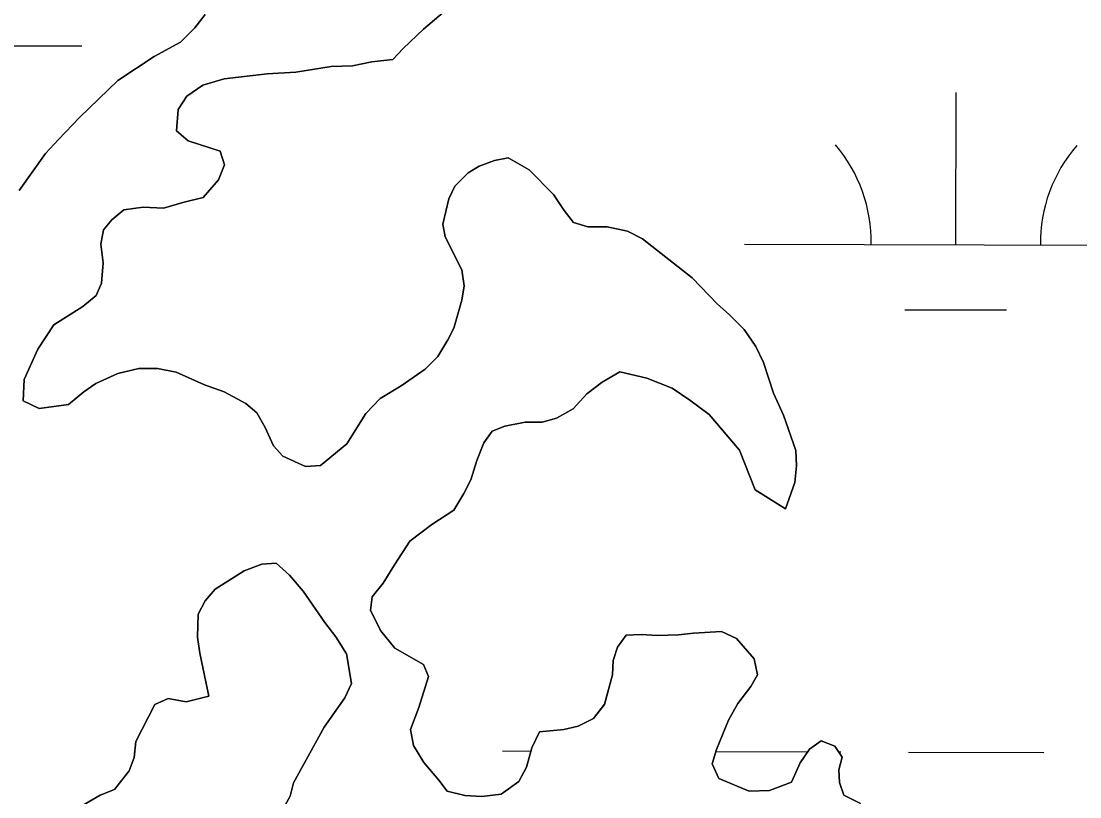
# Model space of a CAD drawing. Extents: x 3161665 to 3199565, y 885729 to 911164.
# Drawn here: x 3172116.5 to 3172366.8, y 907543.8 to 907727.3 of the extents above; entities that cross this region are included whole.
import ezdxf

# ---------------------------------------------------------------- set-up
doc = ezdxf.new("R2010")
doc.units = 0
for name, color, linetype in [('V-SITE-VEGE', 7, 'Continuous'), ('V-TOPO-SHOR', 7, 'Continuous'), ('V-WETL-SWMP', 7, 'Continuous')]:
    doc.layers.add(name, color=color, linetype=linetype)

msp = doc.modelspace()

# ---------------------------------------------------------------- linework, layer by layer
at = {"layer": 'V-SITE-VEGE'}
for p, q in [((3172211.65, 907725.37), (3172218.87, 907731.52)), ((3172159.98, 907728.85), (3172157.57, 907725.67)), ((3172157.57, 907725.67), (3172154.15, 907722.3)), ((3172206.83, 907720.81), (3172211.65, 907725.37)), ((3172154.15, 907722.3), (3172147.95, 907718.94)), ((3172147.95, 907718.94), (3172139.33, 907713.2)), ((3172204.42, 907718.22), (3172206.83, 907720.81)), ((3172181.45, 907715.16), (3172189.84, 907716.51)), ((3172189.84, 907716.51), (3172194.83, 907716.68)), ((3172194.83, 907716.68), (3172199.43, 907717.66)), ((3172199.43, 907717.66), (3172204.42, 907718.22)), ((3172164.48, 907713.66), (3172174.67, 907714.8)), ((3172174.67, 907714.8), (3172181.45, 907715.16)), ((3172139.33, 907713.2), (3172130.31, 907704.47)), ((3172155.68, 907709.51), (3172159.48, 907712.09)), ((3172159.48, 907712.09), (3172164.48, 907713.66)), ((3172153.66, 907706.33), (3172155.68, 907709.51)), ((3172153.24, 907701.35), (3172153.66, 907706.33)), ((3172130.31, 907704.47), (3172125.29, 907699.31)), ((3172156.02, 907698.94), (3172153.24, 907701.35)), ((3172125.29, 907699.31), (3172122.27, 907695.93)), ((3172163.59, 907696.5), (3172156.02, 907698.94)), ((3172164.57, 907693.3), (3172163.59, 907696.5)), ((3172122.27, 907695.93), (3172116.04, 907687.19)), ((3172228.44, 907694.34), (3172224.84, 907692.97)), ((3172231.63, 907694.92), (3172228.44, 907694.34)), ((3172236.61, 907692.1), (3172231.63, 907694.92)), ((3172163.15, 907689.72), (3172164.57, 907693.3)), ((3172222.23, 907691.38), (3172219.02, 907688.21)), ((3172224.84, 907692.97), (3172222.23, 907691.38)), ((3172242.36, 907686.28), (3172236.61, 907692.1)), ((3172159.54, 907685.55), (3172163.15, 907689.72)), ((3172219.02, 907688.21), (3172217.61, 907685.22)), ((3172244.94, 907682.48), (3172242.36, 907686.28)), ((3172150.14, 907683.01), (3172154.74, 907684.38)), ((3172154.74, 907684.38), (3172159.54, 907685.55)), ((3172217.61, 907685.22), (3172216.18, 907679.25)), ((3172137.95, 907680.28), (3172140.76, 907682.66)), ((3172140.76, 907682.66), (3172145.35, 907683.23)), ((3172145.35, 907683.23), (3172150.14, 907683.01)), ((3172247.12, 907679.67), (3172244.94, 907682.48)), ((3172135.94, 907677.9), (3172137.95, 907680.28)), ((3172216.18, 907679.25), (3172216.76, 907676.25)), ((3172250.5, 907678.65), (3172247.12, 907679.67)), ((3172135.33, 907674.51), (3172135.94, 907677.9)), ((3172216.76, 907676.25), (3172220.71, 907668.44)), ((3172255.09, 907678.63), (3172250.5, 907678.65)), ((3172259.88, 907677.6), (3172255.09, 907678.63)), ((3172263.46, 907675.79), (3172259.88, 907677.6)), ((3172135.9, 907670.11), (3172135.33, 907674.51)), ((3172275.18, 907666.54), (3172263.46, 907675.79)), ((3172135.48, 907665.32), (3172135.9, 907670.11)), ((3172220.71, 907668.44), (3172221.29, 907664.65)), ((3172281.13, 907660.32), (3172275.18, 907666.54)), ((3172134.26, 907662.34), (3172135.48, 907665.32)), ((3172221.29, 907664.65), (3172220.67, 907661.26)), ((3172131.06, 907659.76), (3172134.26, 907662.34)), ((3172220.67, 907661.26), (3172218.84, 907654.68)), ((3172124.25, 907655.41), (3172131.06, 907659.76)), ((3172283.91, 907657.91), (3172281.13, 907660.32)), ((3172287.49, 907654.3), (3172283.91, 907657.91)), ((3172120.42, 907649.64), (3172124.25, 907655.41)), ((3172218.84, 907654.68), (3172217.43, 907651.9)), ((3172290.26, 907650.29), (3172287.49, 907654.3)), ((3172217.43, 907651.9), (3172215.01, 907647.92)), ((3172117.19, 907642.48), (3172120.42, 907649.64)), ((3172292.03, 907646.49), (3172290.26, 907650.29)), ((3172215.01, 907647.92), (3172212, 907644.94)), ((3172294.39, 907639.29), (3172292.03, 907646.49)), ((3172139.35, 907643.95), (3172134.15, 907641.59)), ((3172144.34, 907645.12), (3172139.35, 907643.95)), ((3172148.73, 907645.09), (3172144.34, 907645.12)), ((3172153.12, 907644.27), (3172148.73, 907645.09)), ((3172159.89, 907641.24), (3172153.12, 907644.27)), ((3172212, 907644.94), (3172206.39, 907640.98)), ((3172253.89, 907641.91), (3172258.09, 907644.29)), ((3172258.09, 907644.29), (3172264.47, 907642.85)), ((3172116.96, 907637.49), (3172117.19, 907642.48)), ((3172134.15, 907641.59), (3172131.34, 907639.6)), ((3172164.47, 907639.62), (3172159.89, 907641.24)), ((3172250.28, 907639.14), (3172253.89, 907641.91)), ((3172264.47, 907642.85), (3172270.45, 907640.43)), ((3172131.34, 907639.6), (3172127.73, 907636.63)), ((3172169.64, 907636.8), (3172164.47, 907639.62)), ((3172206.39, 907640.98), (3172201.38, 907638.01)), ((3172247.07, 907635.57), (3172250.28, 907639.14)), ((3172270.45, 907640.43), (3172274.62, 907637.61)), ((3172296.75, 907634.09), (3172294.39, 907639.29)), ((3172120.74, 907635.67), (3172116.96, 907637.49)), ((3172127.73, 907636.63), (3172120.74, 907635.67)), ((3172172.23, 907634.59), (3172169.64, 907636.8)), ((3172201.38, 907638.01), (3172197.97, 907634.44)), ((3172274.62, 907637.61), (3172279.19, 907634.19)), ((3172174.2, 907631.18), (3172172.23, 907634.59)), ((3172197.97, 907634.44), (3172193.54, 907627.28)), ((3172243.07, 907633.39), (3172247.07, 907635.57)), ((3172279.19, 907634.19), (3172286.33, 907625.77)), ((3172299.7, 907625.69), (3172296.75, 907634.09)), ((3172176.17, 907626.78), (3172174.2, 907631.18)), ((3172227.88, 907630.28), (3172230.88, 907631.47)), ((3172230.88, 907631.47), (3172235.68, 907632.44)), ((3172235.68, 907632.44), (3172239.67, 907632.41)), ((3172239.67, 907632.41), (3172243.07, 907633.39)), ((3172225.87, 907627.5), (3172227.88, 907630.28)), ((3172178.35, 907624.37), (3172176.17, 907626.78)), ((3172193.54, 907627.28), (3172187.32, 907622.13)), ((3172224.25, 907623.32), (3172225.87, 907627.5)), ((3172183.73, 907621.95), (3172178.35, 907624.37)), ((3172286.33, 907625.77), (3172290.07, 907616.37)), ((3172299.88, 907622.1), (3172299.7, 907625.69)), ((3172187.32, 907622.13), (3172183.73, 907621.95)), ((3172222.83, 907618.74), (3172224.25, 907623.32)), ((3172299.46, 907618.11), (3172299.88, 907622.1)), ((3172221.21, 907615.55), (3172222.83, 907618.74)), ((3172290.07, 907616.37), (3172297.23, 907611.94)), ((3172297.23, 907611.94), (3172299.46, 907618.11)), ((3172218.8, 907611.58), (3172221.21, 907615.55)), ((3172213.59, 907608.21), (3172218.8, 907611.58)), ((3172208.38, 907604.25), (3172213.59, 907608.21)), ((3172204.75, 907598.68), (3172208.38, 907604.25)), ((3172169.22, 907597.28), (3172173.42, 907598.85)), ((3172173.42, 907598.85), (3172176.81, 907599.04)), ((3172176.81, 907599.04), (3172179.99, 907596.23)), ((3172202.13, 907594.31), (3172204.75, 907598.68)), ((3172162.41, 907592.93), (3172169.22, 907597.28)), ((3172179.99, 907596.23), (3172183.17, 907592.42)), ((3172199.52, 907591.13), (3172202.13, 907594.31)), ((3172160, 907590.15), (3172162.41, 907592.93)), ((3172183.17, 907592.42), (3172188.31, 907585)), ((3172199.1, 907587.94), (3172199.52, 907591.13)), ((3172158.39, 907586.97), (3172160, 907590.15)), ((3172158.16, 907581.58), (3172158.39, 907586.97)), ((3172201.48, 907583.13), (3172199.1, 907587.94)), ((3172188.31, 907585), (3172190.89, 907581.6)), ((3172158.74, 907577.78), (3172158.16, 907581.58)), ((3172190.89, 907581.6), (3172193.46, 907577.59)), ((3172204.84, 907578.92), (3172201.48, 907583.13)), ((3172259.54, 907582.01), (3172257.53, 907579.23)), ((3172263.14, 907582.19), (3172259.54, 907582.01)), ((3172266.93, 907581.97), (3172263.14, 907582.19)), ((3172271.92, 907582.14), (3172266.93, 907581.97)), ((3172275.51, 907582.52), (3172271.92, 907582.14)), ((3172282.1, 907582.88), (3172275.51, 907582.52)), ((3172285.68, 907581.27), (3172282.1, 907582.88)), ((3172289.85, 907576.45), (3172285.68, 907581.27)), ((3172211.61, 907575.09), (3172204.84, 907578.92)), ((3172257.53, 907579.23), (3172256.52, 907576.04)), ((3172160.88, 907567.59), (3172158.74, 907577.78)), ((3172193.46, 907577.59), (3172194.62, 907570.6)), ((3172290.62, 907572.66), (3172289.85, 907576.45)), ((3172212.79, 907572.29), (3172211.61, 907575.09)), ((3172256.52, 907576.04), (3172256.3, 907572.65)), ((3172210.55, 907564.92), (3172212.79, 907572.29)), ((3172256.3, 907572.65), (3172254.46, 907565.68)), ((3172289.01, 907569.87), (3172290.62, 907572.66)), ((3172194.62, 907570.6), (3172193, 907567.22)), ((3172286, 907565.9), (3172289.01, 907569.87)), ((3172148.09, 907565.67), (3172151.29, 907567.05)), ((3172151.29, 907567.05), (3172155.48, 907566.23)), ((3172155.48, 907566.23), (3172160.88, 907567.59)), ((3172193, 907567.22), (3172188.18, 907560.26)), ((3172143.65, 907556.91), (3172148.09, 907565.67)), ((3172208.53, 907559.74), (3172210.55, 907564.92)), ((3172254.46, 907565.68), (3172251.85, 907562.3)), ((3172283.78, 907561.92), (3172286, 907565.9)), ((3172251.85, 907562.3), (3172248.25, 907560.52)), ((3172280.95, 907554.95), (3172283.78, 907561.92)), ((3172188.18, 907560.26), (3172180.92, 907547.12)), ((3172209.31, 907555.95), (3172208.53, 907559.74)), ((3172239.06, 907559.17), (3172237.24, 907555.39)), ((3172244.85, 907559.74), (3172239.06, 907559.17)), ((3172248.25, 907560.52), (3172244.85, 907559.74)), ((3172143.23, 907553.12), (3172143.65, 907556.91)), ((3172305.7, 907557.01), (3172302.9, 907555.03)), ((3172308.89, 907555.79), (3172305.7, 907557.01)), ((3172211.68, 907551.95), (3172209.31, 907555.95)), ((3172237.24, 907555.39), (3172236.02, 907550.81)), ((3172279.93, 907551.56), (3172280.95, 907554.95)), ((3172302.9, 907555.03), (3172300.69, 907551.85)), ((3172310.67, 907553.19), (3172308.89, 907555.79)), ((3172142.02, 907549.94), (3172143.23, 907553.12)), ((3172215.25, 907547.73), (3172211.68, 907551.95)), ((3172281.5, 907548.16), (3172279.93, 907551.56)), ((3172300.69, 907551.85), (3172298.67, 907547.27)), ((3172309.86, 907550.2), (3172310.67, 907553.19)), ((3172138.6, 907545.56), (3172142.02, 907549.94)), ((3172236.02, 907550.81), (3172234.2, 907547.43)), ((3172310.04, 907547.2), (3172309.86, 907550.2)), ((3172180.92, 907547.12), (3172180.1, 907543.94)), ((3172217.23, 907545.13), (3172215.25, 907547.73)), ((3172234.2, 907547.43), (3172230, 907544.46)), ((3172288.68, 907545.13), (3172281.5, 907548.16)), ((3172298.67, 907547.27), (3172293.46, 907545.3)), ((3172311.02, 907544.21), (3172310.04, 907547.2)), ((3172128.39, 907540.23), (3172135.2, 907544.19)), ((3172135.2, 907544.19), (3172138.6, 907545.56)), ((3172180.1, 907543.94), (3172177.68, 907539.56)), ((3172221.41, 907544.11), (3172217.23, 907545.13)), ((3172225.4, 907543.88), (3172221.41, 907544.11)), ((3172230, 907544.46), (3172225.4, 907543.88)), ((3172293.46, 907545.3), (3172288.68, 907545.13)), ((3172315, 907542.19), (3172311.02, 907544.21))]:
    msp.add_line(p, q, dxfattribs=at)
at = {"layer": 'V-TOPO-SHOR'}
for points in [[(3172218.87, 907731.52), (3172211.65, 907725.37)], [(3172116.04, 907687.19), (3172122.27, 907695.93), (3172125.29, 907699.31), (3172130.31, 907704.47), (3172139.33, 907713.2), (3172147.95, 907718.94), (3172154.15, 907722.3), (3172157.57, 907725.67), (3172159.98, 907728.85)], [(3172211.65, 907725.37), (3172206.83, 907720.81), (3172204.42, 907718.22), (3172199.43, 907717.66), (3172194.83, 907716.68), (3172189.84, 907716.51), (3172181.45, 907715.16), (3172174.67, 907714.8), (3172164.48, 907713.66), (3172159.48, 907712.09), (3172155.68, 907709.52), (3172153.66, 907706.33), (3172153.24, 907701.35), (3172156.02, 907698.94), (3172163.59, 907696.5), (3172164.57, 907693.3), (3172163.15, 907689.72), (3172159.54, 907685.55), (3172154.74, 907684.38), (3172150.14, 907683.01), (3172145.35, 907683.23), (3172140.76, 907682.66), (3172137.95, 907680.28), (3172135.94, 907677.9), (3172135.33, 907674.51), (3172135.9, 907670.11), (3172135.47, 907665.32), (3172134.26, 907662.34), (3172131.06, 907659.76), (3172124.25, 907655.41), (3172120.42, 907649.64), (3172117.19, 907642.48), (3172116.96, 907637.49), (3172120.74, 907635.67), (3172127.73, 907636.63), (3172131.34, 907639.6), (3172134.15, 907641.58), (3172139.35, 907643.95), (3172144.34, 907645.12), (3172148.73, 907645.09), (3172153.12, 907644.27), (3172159.89, 907641.24), (3172164.47, 907639.62), (3172169.64, 907636.8), (3172172.23, 907634.59), (3172174.2, 907631.18), (3172176.17, 907626.78), (3172178.35, 907624.37), (3172183.73, 907621.95), (3172187.32, 907622.13), (3172193.54, 907627.28), (3172197.97, 907634.44), (3172201.38, 907638.01), (3172206.39, 907640.98), (3172212, 907644.94), (3172215.01, 907647.92), (3172217.43, 907651.9), (3172218.84, 907654.68), (3172220.67, 907661.26), (3172221.29, 907664.65), (3172220.71, 907668.44), (3172216.76, 907676.25), (3172216.18, 907679.25), (3172217.61, 907685.22), (3172219.02, 907688.21), (3172222.23, 907691.38), (3172224.84, 907692.97), (3172228.44, 907694.34), (3172231.63, 907694.92), (3172236.61, 907692.1), (3172242.36, 907686.28), (3172244.94, 907682.48), (3172247.12, 907679.67), (3172250.5, 907678.65), (3172255.09, 907678.63), (3172259.88, 907677.6), (3172263.46, 907675.79), (3172275.18, 907666.54), (3172281.13, 907660.32), (3172283.91, 907657.91), (3172287.49, 907654.3), (3172290.26, 907650.29), (3172292.03, 907646.49), (3172294.39, 907639.29), (3172296.75, 907634.09), (3172299.7, 907625.69), (3172299.88, 907622.1), (3172299.46, 907618.11), (3172297.23, 907611.94), (3172290.07, 907616.37), (3172286.33, 907625.77), (3172279.19, 907634.19), (3172274.62, 907637.61), (3172270.45, 907640.43), (3172264.47, 907642.85), (3172258.09, 907644.29), (3172253.89, 907641.91), (3172250.28, 907639.14), (3172247.07, 907635.57), (3172243.07, 907633.39), (3172239.67, 907632.41)], [(3172239.67, 907632.41), (3172235.68, 907632.44), (3172230.88, 907631.47), (3172227.88, 907630.28), (3172225.87, 907627.5), (3172224.25, 907623.32), (3172222.83, 907618.74), (3172221.21, 907615.55), (3172218.8, 907611.58), (3172213.59, 907608.21), (3172208.38, 907604.25), (3172204.75, 907598.68), (3172202.13, 907594.31), (3172199.52, 907591.13), (3172199.1, 907587.94), (3172201.48, 907583.13), (3172204.84, 907578.92), (3172211.61, 907575.09), (3172212.79, 907572.29), (3172210.55, 907564.92), (3172208.53, 907559.74), (3172209.31, 907555.95), (3172211.68, 907551.94), (3172215.25, 907547.73), (3172217.23, 907545.13), (3172221.41, 907544.11), (3172225.4, 907543.88), (3172230, 907544.46), (3172234.2, 907547.43), (3172236.02, 907550.81), (3172237.24, 907555.39), (3172239.06, 907559.17), (3172244.85, 907559.74), (3172248.25, 907560.52), (3172251.85, 907562.3), (3172254.46, 907565.68), (3172256.3, 907572.65), (3172256.52, 907576.04), (3172257.53, 907579.23), (3172259.54, 907582.01), (3172263.14, 907582.19), (3172266.93, 907581.97), (3172271.92, 907582.14), (3172275.51, 907582.52), (3172282.1, 907582.88), (3172285.68, 907581.27), (3172289.85, 907576.45), (3172290.62, 907572.66), (3172289.01, 907569.87), (3172286, 907565.9), (3172283.78, 907561.92), (3172280.95, 907554.95), (3172279.93, 907551.56), (3172281.51, 907548.16), (3172288.68, 907545.13), (3172293.47, 907545.3), (3172298.67, 907547.27), (3172300.69, 907551.85), (3172302.9, 907555.03), (3172305.7, 907557.01), (3172308.89, 907555.79), (3172310.67, 907553.19), (3172309.86, 907550.2), (3172310.04, 907547.2), (3172311.02, 907544.21), (3172315, 907542.19)], [(3172177.68, 907539.56), (3172180.1, 907543.94), (3172180.92, 907547.12), (3172188.18, 907560.26), (3172193, 907567.22), (3172194.62, 907570.6), (3172193.46, 907577.59), (3172190.89, 907581.6), (3172188.31, 907585), (3172183.17, 907592.42), (3172179.99, 907596.23), (3172176.81, 907599.04), (3172173.42, 907598.85), (3172169.22, 907597.28), (3172162.41, 907592.93), (3172160, 907590.15), (3172158.39, 907586.97), (3172158.16, 907581.58), (3172158.74, 907577.78), (3172160.88, 907567.59), (3172155.48, 907566.23), (3172151.29, 907567.05), (3172148.09, 907565.67), (3172143.65, 907556.91), (3172143.23, 907553.12), (3172142.02, 907549.94), (3172138.6, 907545.56), (3172135.2, 907544.19), (3172128.39, 907540.23)]]:
    msp.add_lwpolyline(points, dxfattribs=at)
at = {"layer": 'V-WETL-SWMP'}
for p, q in [((3172098.81, 907721.5), (3172130.81, 907721.41)), ((3172337.52, 907674.41), (3172337.62, 907710.41)), ((3172287.52, 907674.55), (3172387.52, 907674.27)), ((3172325.48, 907659.01), (3172349.48, 907658.95)), ((3172230.35, 907554.64), (3172237.04, 907554.62)), ((3172280.81, 907554.5), (3172302.49, 907554.44)), ((3172309.83, 907554.42), (3172310.35, 907554.41)), ((3172326.35, 907554.37), (3172358.35, 907554.28))]:
    msp.add_line(p, q, dxfattribs=at)
for points in [[(3172211.65, 907725.37), (3172218.87, 907731.52)], [(3172159.98, 907728.85), (3172157.57, 907725.67), (3172154.15, 907722.3), (3172147.95, 907718.94), (3172139.33, 907713.2), (3172130.31, 907704.47), (3172125.29, 907699.31), (3172122.27, 907695.93), (3172116.04, 907687.19)], [(3172239.67, 907632.41), (3172243.07, 907633.39), (3172247.07, 907635.57), (3172250.28, 907639.14), (3172253.89, 907641.91), (3172258.09, 907644.29), (3172264.47, 907642.85), (3172270.45, 907640.42), (3172274.62, 907637.61), (3172279.19, 907634.19), (3172286.33, 907625.77), (3172290.07, 907616.37), (3172297.23, 907611.94), (3172299.46, 907618.11), (3172299.88, 907622.1), (3172299.7, 907625.69), (3172296.75, 907634.09), (3172294.39, 907639.29), (3172292.03, 907646.49), (3172290.26, 907650.29), (3172287.49, 907654.3), (3172283.91, 907657.91), (3172281.13, 907660.32), (3172275.18, 907666.54), (3172263.46, 907675.79), (3172259.88, 907677.6), (3172255.09, 907678.63), (3172250.5, 907678.65), (3172247.12, 907679.67), (3172244.94, 907682.48), (3172242.36, 907686.28), (3172236.61, 907692.1), (3172231.63, 907694.92), (3172228.44, 907694.34), (3172224.84, 907692.97), (3172222.23, 907691.38), (3172219.02, 907688.21), (3172217.61, 907685.22), (3172216.18, 907679.24), (3172216.76, 907676.25), (3172220.71, 907668.44), (3172221.29, 907664.65), (3172220.67, 907661.26), (3172218.84, 907654.68), (3172217.42, 907651.9), (3172215.01, 907647.92), (3172212, 907644.94), (3172206.39, 907640.98), (3172201.38, 907638.02), (3172197.97, 907634.44), (3172193.54, 907627.28), (3172187.32, 907622.13), (3172183.73, 907621.95), (3172178.35, 907624.37), (3172176.17, 907626.78), (3172174.2, 907631.18), (3172172.23, 907634.59), (3172169.64, 907636.8), (3172164.47, 907639.62), (3172159.89, 907641.24), (3172153.12, 907644.27), (3172148.73, 907645.09), (3172144.34, 907645.12), (3172139.35, 907643.95), (3172134.15, 907641.58), (3172131.34, 907639.6), (3172127.73, 907636.63), (3172120.74, 907635.67), (3172116.96, 907637.49), (3172117.19, 907642.48), (3172120.42, 907649.64), (3172124.24, 907655.41), (3172131.05, 907659.76), (3172134.26, 907662.34), (3172135.48, 907665.32), (3172135.9, 907670.11), (3172135.33, 907674.51), (3172135.94, 907677.89), (3172137.95, 907680.28), (3172140.76, 907682.66), (3172145.35, 907683.23), (3172150.14, 907683), (3172154.74, 907684.38), (3172159.54, 907685.55), (3172163.15, 907689.72), (3172164.57, 907693.3), (3172163.59, 907696.5), (3172156.02, 907698.94), (3172153.24, 907701.35), (3172153.67, 907706.33), (3172155.68, 907709.52), (3172159.48, 907712.09), (3172164.48, 907713.66), (3172174.67, 907714.8), (3172181.45, 907715.16), (3172189.84, 907716.51), (3172194.83, 907716.68), (3172199.43, 907717.65), (3172204.42, 907718.23), (3172206.83, 907720.81), (3172211.65, 907725.37)], [(3172315, 907542.19), (3172311.02, 907544.21), (3172310.04, 907547.2), (3172309.86, 907550.2), (3172310.67, 907553.19), (3172308.89, 907555.79), (3172305.7, 907557.01), (3172302.9, 907555.03), (3172300.69, 907551.85), (3172298.67, 907547.27), (3172293.47, 907545.3), (3172288.68, 907545.13), (3172281.51, 907548.16), (3172279.93, 907551.56), (3172280.95, 907554.95), (3172283.78, 907561.92), (3172286, 907565.9), (3172289.01, 907569.87), (3172290.62, 907572.66), (3172289.85, 907576.45), (3172285.68, 907581.27), (3172282.1, 907582.88), (3172275.51, 907582.52), (3172271.92, 907582.14), (3172266.93, 907581.97), (3172263.14, 907582.19), (3172259.54, 907582.01), (3172257.53, 907579.23), (3172256.52, 907576.04), (3172256.3, 907572.65), (3172254.46, 907565.67), (3172251.85, 907562.3), (3172248.25, 907560.52), (3172244.85, 907559.74), (3172239.06, 907559.17), (3172237.24, 907555.39), (3172236.02, 907550.81), (3172234.21, 907547.43), (3172230, 907544.46), (3172225.4, 907543.88), (3172221.41, 907544.11), (3172217.23, 907545.13), (3172215.25, 907547.73), (3172211.68, 907551.94), (3172209.31, 907555.95), (3172208.53, 907559.74), (3172210.55, 907564.92), (3172212.79, 907572.29), (3172211.61, 907575.09), (3172204.84, 907578.92), (3172201.47, 907583.13), (3172199.11, 907587.94), (3172199.52, 907591.13), (3172202.14, 907594.31), (3172204.75, 907598.68), (3172208.38, 907604.25), (3172213.59, 907608.21), (3172218.8, 907611.58), (3172221.21, 907615.55), (3172222.83, 907618.74), (3172224.25, 907623.32), (3172225.87, 907627.5), (3172227.88, 907630.28), (3172230.88, 907631.46), (3172235.68, 907632.44), (3172239.67, 907632.41)], [(3172128.39, 907540.23), (3172135.2, 907544.19), (3172138.6, 907545.56), (3172142.02, 907549.94), (3172143.23, 907553.12), (3172143.65, 907556.91), (3172148.09, 907565.67), (3172151.29, 907567.05), (3172155.48, 907566.23), (3172160.88, 907567.59), (3172158.74, 907577.78), (3172158.16, 907581.58), (3172158.39, 907586.97), (3172160, 907590.15), (3172162.41, 907592.93), (3172169.22, 907597.28), (3172173.42, 907598.86), (3172176.82, 907599.04), (3172179.99, 907596.22), (3172183.17, 907592.42), (3172188.31, 907585), (3172190.89, 907581.6), (3172193.46, 907577.59), (3172194.62, 907570.6), (3172193, 907567.21), (3172188.18, 907560.26), (3172180.92, 907547.13), (3172180.1, 907543.94), (3172177.68, 907539.56)]]:
    msp.add_lwpolyline(points, dxfattribs=at)
for centre, start, end in [((3172282.28, 907675.04), 359.0698, 40.6135), ((3172392.76, 907674.73), 139.0698, 180.6135)]:
    msp.add_arc(centre, 35.25, start, end, dxfattribs=at)

doc.saveas('drawing.dxf')
